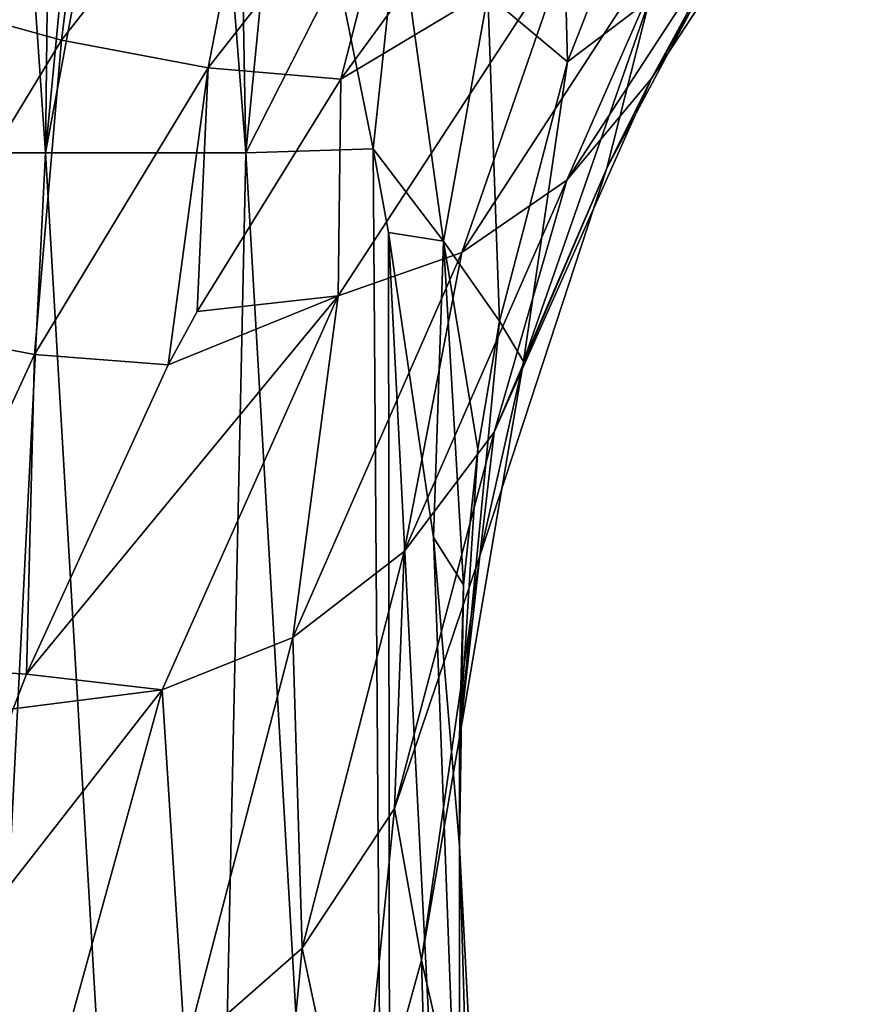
# Model space of a CAD drawing. Header units: metres. Extents: x -62 to 300, y -109 to 109.
# Tile 497 of 656: x 10.56 to 13.13, y 57.9 to 60.91. Entities that reach past the tile are written whole.
import ezdxf

# ---------------------------------------------------------------- set-up
doc = ezdxf.new("R2010")
doc.units = ezdxf.units.M
doc.layers.add('solid_500635', color=7, linetype='CONTINUOUS')

msp = doc.modelspace()

# ---------------------------------------------------------------- linework, layer by layer
at = {"layer": 'solid_500635'}
for points in [[(10.383833, 64.146027, -5.357383), (10.636786, 60.504406, -5.135273), (9.817936, 60.504406, -6.566611)], [(10.383833, 64.146027, -5.357383), (10.673194, 63.680382, -4.790126), (10.636786, 60.504406, -5.135273)], [(10.673194, 63.680382, -4.790126), (10.897508, 63.2402, -4.293853), (10.636786, 60.504406, -5.135273)], [(10.897508, 63.2402, -4.293853), (11.067607, 62.815807, -3.876942), (10.636786, 60.504406, -5.135273)], [(11.067607, 62.815807, -3.876942), (11.248313, 60.504406, -3.603843), (10.636786, 60.504406, -5.135273)], [(11.067607, 62.815807, -3.876942), (11.215569, 62.33334, -3.481638), (11.248313, 60.504406, -3.603843)], [(11.215569, 62.33334, -3.481638), (11.369132, 61.742928, -3.02458), (11.248313, 60.504406, -3.603843)], [(10.800431, 61.765194, 10.084337), (10.188377, 60.987286, 9.650899), (10.685457, 60.849472, 9.152527)], [(11.301224, 61.633121, 9.586527), (10.800431, 61.765194, 10.084337), (10.685457, 60.849472, 9.152527)], [(11.369132, 61.742928, -3.02458), (11.527992, 61.058006, -2.472065), (11.248313, 60.504406, -3.603843)], [(12.206408, 61.721256, 0.106594), (12.231078, 60.78339, 1.286406), (11.987501, 60.987915, -0.280818)], [(12.532917, 61.552559, 1.694422), (12.231078, 60.78339, 1.286406), (12.206408, 61.721256, 0.106594)], [(13.13475, 61.718513, 5.25281), (12.487648, 60.731865, 4.752975), (12.937792, 61.559002, 4.087249)], [(12.898273, 61.448215, 6.099338), (12.487648, 60.731865, 4.752975), (13.13475, 61.718513, 5.25281)], [(11.301224, 61.633121, 9.586527), (10.685457, 60.849472, 9.152527), (11.133323, 60.764656, 8.630248)], [(11.74935, 61.550255, 9.062798), (11.301224, 61.633121, 9.586527), (11.133323, 60.764656, 8.630248)], [(11.74935, 61.550255, 9.062798), (11.133323, 60.764656, 8.630248), (11.538536, 60.729843, 8.07937)], [(11.74935, 61.550255, 9.062798), (11.538536, 60.729843, 8.07937), (11.814997, 61.108299, 8.272951)], [(12.481359, 60.973808, 2.628146), (12.231078, 60.78339, 1.286406), (12.532917, 61.552559, 1.694422)], [(12.937792, 61.559002, 4.087249), (12.351128, 60.45755, 3.539912), (12.481359, 60.973808, 2.628146)], [(12.487648, 60.731865, 4.752975), (12.351128, 60.45755, 3.539912), (12.937792, 61.559002, 4.087249)], [(12.898273, 61.448215, 6.099338), (12.22863, 60.420902, 5.589775), (12.487648, 60.731865, 4.752975)], [(12.596858, 61.258995, 6.885559), (12.22863, 60.420902, 5.589775), (12.898273, 61.448215, 6.099338)], [(12.596858, 61.258995, 6.885559), (11.907787, 60.200081, 6.372811), (12.22863, 60.420902, 5.589775)], [(12.235104, 61.147289, 7.609806), (11.907787, 60.200081, 6.372811), (12.596858, 61.258995, 6.885559)], [(11.713738, 61.232025, -1.643701), (11.637666, 60.517136, -2.016212), (11.527992, 61.058006, -2.472065)], [(11.713738, 61.232025, -1.643701), (11.851927, 60.235462, -0.681875), (11.637666, 60.517136, -2.016212)], [(11.987501, 60.987915, -0.280818), (11.851927, 60.235462, -0.681875), (11.713738, 61.232025, -1.643701)], [(12.235104, 61.147289, 7.609806), (11.530468, 60.067677, 7.100145), (11.907787, 60.200081, 6.372811)], [(11.538536, 60.729843, 8.07937), (11.530468, 60.067677, 7.100145), (12.235104, 61.147289, 7.609806)], [(11.814997, 61.108299, 8.272951), (11.538536, 60.729843, 8.07937), (12.235104, 61.147289, 7.609806)], [(11.527992, 61.058006, -2.472065), (11.637666, 60.517136, -2.016212), (11.248313, 60.504406, -3.603843)], [(10.685457, 60.849472, 9.152527), (10.188377, 60.987286, 9.650899), (10.153331, 59.974808, 8.782076)], [(11.987501, 60.987915, -0.280818), (12.023622, 59.9911, 0.863617), (11.851927, 60.235462, -0.681875)], [(12.231078, 60.78339, 1.286406), (12.023622, 59.9911, 0.863617), (11.987501, 60.987915, -0.280818)], [(12.481359, 60.973808, 2.628146), (12.096756, 59.867813, 2.072141), (12.231078, 60.78339, 1.286406)], [(12.351128, 60.45755, 3.539912), (12.096756, 59.867813, 2.072141), (12.481359, 60.973808, 2.628146)], [(10.685457, 60.849472, 9.152527), (10.153331, 59.974808, 8.782076), (10.602504, 59.889027, 8.259656)], [(11.133323, 60.764656, 8.630248), (10.685457, 60.849472, 9.152527), (10.602504, 59.889027, 8.259656)], [(11.133323, 60.764656, 8.630248), (10.602504, 59.889027, 8.259656), (11.011468, 59.857574, 7.710308)], [(11.133323, 60.764656, 8.630248), (11.011468, 59.857574, 7.710308), (11.099679, 60.020489, 7.772075)], [(11.133323, 60.764656, 8.630248), (11.099679, 60.020489, 7.772075), (11.538536, 60.729843, 8.07937)], [(12.096756, 59.867813, 2.072141), (12.023622, 59.9911, 0.863617), (12.231078, 60.78339, 1.286406)], [(11.538536, 60.729843, 8.07937), (11.099679, 60.020489, 7.772075), (11.530468, 60.067677, 7.100145)], [(12.487648, 60.731865, 4.752975), (12.007178, 59.651463, 4.258514), (12.351128, 60.45755, 3.539912)], [(12.22863, 60.420902, 5.589775), (12.007178, 59.651463, 4.258514), (12.487648, 60.731865, 4.752975)], [(9.817936, 60.504406, -6.566611), (10.636786, 60.504406, -5.135273), (10.251479, 52.866737, -6.588225)], [(10.636786, 60.504406, -5.135273), (11.084736, 52.866737, -5.062229), (10.251479, 52.866737, -6.588225)], [(10.636786, 60.504406, -5.135273), (11.248313, 60.504406, -3.603843), (11.084736, 52.866737, -5.062229)], [(11.248313, 60.504406, -3.603843), (11.69234, 52.866737, -3.433181), (11.084736, 52.866737, -5.062229)], [(11.248313, 60.504406, -3.603843), (11.637666, 60.517136, -2.016212), (11.69234, 52.866737, -3.433181)], [(11.637666, 60.517136, -2.016212), (11.684186, 60.261631, -1.794484), (11.69234, 52.866737, -3.433181)], [(11.851927, 60.235462, -0.681875), (11.684186, 60.261631, -1.794484), (11.637666, 60.517136, -2.016212)], [(12.351128, 60.45755, 3.539912), (11.963543, 59.274086, 2.986143), (12.096756, 59.867813, 2.072141)], [(12.007178, 59.651463, 4.258514), (11.963543, 59.274086, 2.986143), (12.351128, 60.45755, 3.539912)], [(12.22863, 60.420902, 5.589775), (11.731981, 59.287388, 5.107557), (12.007178, 59.651463, 4.258514)], [(11.907787, 60.200081, 6.372811), (11.731981, 59.287388, 5.107557), (12.22863, 60.420902, 5.589775)], [(11.684186, 60.261631, -1.794484), (12.061921, 52.866737, -1.734242), (11.69234, 52.866737, -3.433181)], [(11.684186, 60.261631, -1.794484), (11.822052, 59.3297, -0.943109), (12.061921, 52.866737, -1.734242)], [(11.851927, 60.235462, -0.681875), (11.822052, 59.3297, -0.943109), (11.684186, 60.261631, -1.794484)], [(11.851927, 60.235462, -0.681875), (11.913001, 59.184879, 0.430959), (11.822052, 59.3297, -0.943109)], [(11.957447, 59.599247, 0.653631), (11.913001, 59.184879, 0.430959), (11.851927, 60.235462, -0.681875)], [(12.023622, 59.9911, 0.863617), (11.957447, 59.599247, 0.653631), (11.851927, 60.235462, -0.681875)], [(11.907787, 60.200081, 6.372811), (11.392002, 59.024429, 5.913101), (11.731981, 59.287388, 5.107557)], [(11.530468, 60.067677, 7.100145), (11.392002, 59.024429, 5.913101), (11.907787, 60.200081, 6.372811)], [(10.57791, 58.911743, 7.406723), (10.992342, 58.864143, 6.671021), (11.530468, 60.067677, 7.100145)], [(11.011468, 59.857574, 7.710308), (10.57791, 58.911743, 7.406723), (11.530468, 60.067677, 7.100145)], [(11.530468, 60.067677, 7.100145), (10.992342, 58.864143, 6.671021), (11.392002, 59.024429, 5.913101)], [(11.099679, 60.020489, 7.772075), (11.011468, 59.857574, 7.710308), (11.530468, 60.067677, 7.100145)], [(11.901528, 58.718422, 1.505864), (11.957447, 59.599247, 0.653631), (12.023622, 59.9911, 0.863617)], [(12.096756, 59.867813, 2.072141), (11.901528, 58.718422, 1.505864), (12.023622, 59.9911, 0.863617)], [(10.602504, 59.889027, 8.259656), (10.153331, 59.974808, 8.782076), (10.165009, 58.939499, 7.956648)], [(10.602504, 59.889027, 8.259656), (10.165009, 58.939499, 7.956648), (10.57791, 58.911743, 7.406723)], [(10.602504, 59.889027, 8.259656), (10.57791, 58.911743, 7.406723), (11.011468, 59.857574, 7.710308)], [(11.963543, 59.274086, 2.986143), (11.901528, 58.718422, 1.505864), (12.096756, 59.867813, 2.072141)], [(12.007178, 59.651463, 4.258514), (11.70306, 58.502003, 3.780435), (11.963543, 59.274086, 2.986143)], [(11.731981, 59.287388, 5.107557), (11.70306, 58.502003, 3.780435), (12.007178, 59.651463, 4.258514)], [(11.901528, 58.718422, 1.505864), (11.913001, 59.184879, 0.430959), (11.957447, 59.599247, 0.653631)], [(11.822052, 59.3297, -0.943109), (11.900728, 58.386227), (12.061921, 52.866737, -1.734242)], [(11.913001, 59.184879, 0.430959), (11.900728, 58.386227), (11.822052, 59.3297, -0.943109)], [(11.392002, 59.024429, 5.913101), (11.420009, 58.075138, 4.664251), (11.731981, 59.287388, 5.107557)], [(11.731981, 59.287388, 5.107557), (11.420009, 58.075138, 4.664251), (11.70306, 58.502003, 3.780435)], [(11.70306, 58.502003, 3.780435), (11.785313, 58.038494, 2.439994), (11.963543, 59.274086, 2.986143)], [(11.963543, 59.274086, 2.986143), (11.785313, 58.038494, 2.439994), (11.901528, 58.718422, 1.505864)], [(11.901528, 58.718422, 1.505864), (11.900728, 58.386227), (11.913001, 59.184879, 0.430959)], [(10.992342, 58.864143, 6.671021), (11.062996, 57.761673, 5.518233), (11.392002, 59.024429, 5.913101)], [(11.392002, 59.024429, 5.913101), (11.062996, 57.761673, 5.518233), (11.420009, 58.075138, 4.664251)], [(10.165009, 58.939499, 7.956648), (10.537145, 58.806213, 7.378177), (10.57791, 58.911743, 7.406723)], [(10.57791, 58.911743, 7.406723), (10.537145, 58.806213, 7.378177), (10.992342, 58.864143, 6.671021)], [(10.245316, 57.907269, 7.173831), (10.635605, 57.567768, 6.334069), (10.992342, 58.864143, 6.671021)], [(10.537145, 58.806213, 7.378177), (10.245316, 57.907269, 7.173831), (10.992342, 58.864143, 6.671021)], [(10.992342, 58.864143, 6.671021), (10.635605, 57.567768, 6.334069), (11.062996, 57.761673, 5.518233)], [(11.785313, 58.038494, 2.439994), (11.901394, 57.530609, 0.958695), (11.901528, 58.718422, 1.505864)], [(11.901528, 58.718422, 1.505864), (11.901394, 57.530609, 0.958695), (11.900728, 58.386227)], [(11.420009, 58.075138, 4.664251), (11.583788, 57.308479, 3.329571), (11.70306, 58.502003, 3.780435)], [(11.70306, 58.502003, 3.780435), (11.583788, 57.308479, 3.329571), (11.785313, 58.038494, 2.439994)], [(12.185956, 52.866753), (11.900728, 58.386227), (11.901394, 57.530609, 0.958695)], [(12.061921, 52.866737, -1.734242), (11.900728, 58.386227), (12.185956, 52.866753)], [(11.062996, 57.761673, 5.518233), (11.301563, 56.812378, 4.270704), (11.420009, 58.075138, 4.664251)], [(11.420009, 58.075138, 4.664251), (11.301563, 56.812378, 4.270704), (11.583788, 57.308479, 3.329571)], [(11.583788, 57.308479, 3.329571), (11.820314, 56.757393, 1.930738), (11.785313, 58.038494, 2.439994)], [(11.785313, 58.038494, 2.439994), (11.820314, 56.757393, 1.930738), (11.901394, 57.530609, 0.958695)], [(10.245316, 57.907269, 7.173831), (10.143067, 57.497173, 7.102232), (10.635605, 57.567768, 6.334069)]]:
    msp.add_3dface(points, dxfattribs=at)

doc.saveas('drawing.dxf')
